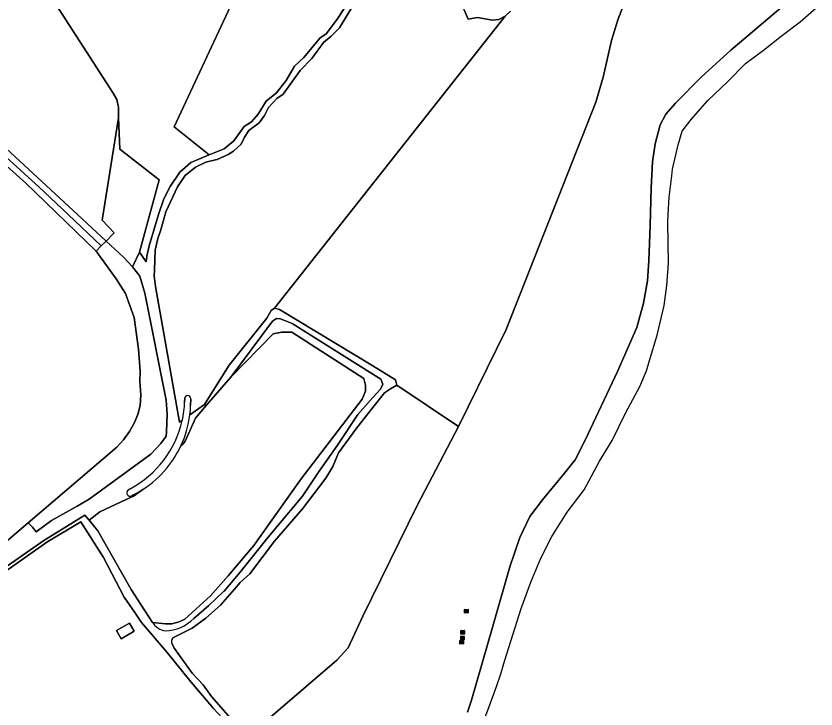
# Model space of a CAD drawing. Extents: x 164494 to 166241, y 382475 to 384495.
# Drawn here: x 165402.1 to 165621.5, y 384114.4 to 384304.4 of the extents above; entities that cross this region are included whole.
import ezdxf

# ---------------------------------------------------------------- set-up
doc = ezdxf.new("R2010")
doc.units = 0
for name, color, linetype in [('IMGEO_Bouwland', 7, 'Continuous'), ('IMGEO_Grasland_agrarisch', 7, 'Continuous'), ('IMGEO_Grasland_overig', 7, 'Continuous'), ('IMGEO_Groenvoorziening', 7, 'Continuous'), ('IMGEO_Loofbos', 7, 'Continuous'), ('IMGEO_Pand', 7, 'Continuous'), ('IMGEO_Rioolput', 7, 'Continuous'), ('IMGEO_Rivier', 7, 'Continuous'), ('IMGEO_Waterloop', 7, 'Continuous')]:
    doc.layers.add(name, color=color, linetype=linetype)

msp = doc.modelspace()

# ---------------------------------------------------------------- linework, layer by layer
at = {"layer": 'IMGEO_Bouwland'}
for points in [[(165392.42, 384269.63), (165404.83, 384258.64), (165424.11, 384239.93), (165425.5, 384241.39), (165416.42, 384250), (165408.4, 384257.6), (165393.38, 384271.14)], [(165399.2, 384160.09), (165405.48, 384165.47), (165429.76, 384186.27), (165431.64, 384188.29), (165433.24, 384190.5), (165434.54, 384192.78), (165435.53, 384195.19), (165436.17, 384197.7), (165436.33, 384200.45), (165436.11, 384204.33), (165436.22, 384207.03), (165435.75, 384213.14), (165434.56, 384221.8), (165432.13, 384228.39), (165429.6, 384232.39), (165424.11, 384239.93), (165404.83, 384258.64), (165392.42, 384269.63)]]:
    msp.add_lwpolyline(points, dxfattribs=at)
at = {"layer": 'IMGEO_Grasland_agrarisch'}
msp.add_lwpolyline([(165426.88, 384242.71), (165429.02, 384244.97), (165425.76, 384248.48), (165430.28, 384276.54), (165430.27, 384276.93), (165430.27, 384279.34), (165429.82, 384281.52), (165428.75, 384283.28), (165407.63, 384316.14), (165398.91, 384331.4), (165397, 384326.87), (165391.37, 384313.56), (165379.68, 384287.88), (165379.09, 384285.64), (165380.81, 384283.93), (165394.5, 384272.63), (165418.99, 384250)], close=True, dxfattribs=at)
for points in [[(165570.48, 384311.85), (165567.29, 384303.65), (165565.46, 384297.72), (165563.18, 384287.69), (165561.13, 384280.86), (165536.52, 384218.53), (165523.5, 384191.93), (165512.14, 384170.22), (165497.28, 384139.93), (165493.22, 384131.25), (165490.15, 384127.83), (165466.17, 384107.26)], [(165525.96, 384113.54), (165527.03, 384116.87), (165532.9, 384137.17), (165537.54, 384153.38), (165540.32, 384161.5), (165543.02, 384167.19), (165546.49, 384171.84), (165552.57, 384179.1), (165555.48, 384182.75), (165558.22, 384188.14), (165567.12, 384207), (165572.34, 384219.08), (165574.16, 384225.73), (165575.29, 384231.86), (165575.68, 384237.33), (165576.07, 384247.02), (165576.33, 384257.32), (165576.64, 384264.49), (165577.42, 384269.36), (165578.81, 384274.57), (165580.29, 384277.53), (165583.02, 384280.57), (165590.06, 384287.65), (165598.14, 384295.04), (165613.08, 384307.69)], [(165497.03, 384199.38), (165497.99, 384201.63), (165497.95, 384203.22), (165497.56, 384205.09), (165477.73, 384217.77), (165475.07, 384217.77), (165472.61, 384217.34), (165461.02, 384205.38), (165454.29, 384197.63), (165451.33, 384194.22), (165448.58, 384188.06), (165448.1, 384187.24), (165447.36, 384186.6)], [(165436.89, 384174.61), (165434.35, 384172.79), (165430.94, 384171.27), (165425.08, 384168.54), (165422.16, 384166.2), (165424.62, 384163.25), (165433.76, 384147.17), (165437.4, 384141.53), (165439.58, 384138.15), (165443.14, 384137.77), (165444.87, 384137.84), (165446.85, 384138.39), (165448.47, 384139.12), (165455.48, 384145.52), (165460.29, 384150.96), (165467.36, 384159.23), (165480.29, 384177.58), (165497.03, 384199.38)]]:
    msp.add_lwpolyline(points, dxfattribs=at)
for centre, radius, start, end in [((165419.89, 384199.67), 30.42, 320.9325, 334.5586), ((165421.42, 384198.7), 28.63, 302.699, 320.5015)]:
    msp.add_arc(centre, radius, start, end, dxfattribs=at)
at = {"layer": 'IMGEO_Grasland_overig'}
for points in [[(165500, 384318.97), (165490.26, 384303.64), (165487.2, 384299.59), (165485.43, 384298.35), (165481.07, 384293.03), (165478.5, 384290.73), (165476.18, 384286.77), (165473.61, 384283.41), (165470.76, 384281.12), (165468.55, 384277.51), (165466.69, 384275.41), (165464.69, 384274.18), (165461.88, 384270.18), (165459.18, 384268.04), (165455.14, 384266.36), (165450.12, 384264.28), (165447.08, 384261.62), (165444.39, 384257.73), (165442.66, 384254.31), (165441.17, 384250), (165438.63, 384241.4), (165438.03, 384238.56), (165437.86, 384237.01), (165435.96, 384239.72), (165434.09, 384235.72), (165435.41, 384233.97), (165436.07, 384233.1), (165437.46, 384228.45), (165443.33, 384199.09), (165443.58, 384195.3), (165443.37, 384190.46), (165443.32, 384189.24), (165441.87, 384187.26), (165439.12, 384184.34), (165422.17, 384171.96), (165418.92, 384170.1), (165411.88, 384166.09), (165407.66, 384163.04), (165406.62, 384164.33), (165405.48, 384165.47), (165399.2, 384160.09)], [(165447.71, 384193.57), (165447.01, 384193.06), (165440.39, 384230.27), (165440.05, 384233.22), (165440.11, 384234.82), (165440.33, 384240.27), (165441.02, 384243.4), (165441.86, 384245.86), (165443.2, 384250.74), (165446.4, 384257.65), (165448.52, 384260.69), (165451.34, 384262.96), (165454.16, 384264.34), (165456.84, 384265.02), (165457.26, 384265.12), (165460.28, 384266.51), (165461.81, 384267.43), (165463.85, 384269.33), (165464.83, 384271.23), (165465.98, 384273.01), (165468.83, 384275.16), (165470.24, 384277.17), (165471.36, 384279.33), (165473.69, 384281.87), (165475.39, 384282.97), (165480.03, 384289.5), (165483.26, 384292.79), (165486.49, 384297.18), (165488.59, 384298.88), (165490.8, 384301.22), (165494.8, 384307.68)], [(165450.89, 384139.25), (165455.04, 384142.8), (165459.08, 384146.62), (165459.21, 384146.75), (165463.63, 384151.96), (165471.24, 384161.59), (165480.7, 384172.82), (165485.08, 384179.41), (165490.34, 384186.79), (165495.84, 384195.21), (165500, 384199.83), (165502.12, 384202.18), (165502.73, 384203.53), (165502.2, 384204.85), (165500, 384206.23), (165477.82, 384220.15), (165474.62, 384221.45), (165473.53, 384221.53), (165472.44, 384220.82), (165461.02, 384205.38), (165472.61, 384217.34), (165475.07, 384217.77), (165477.73, 384217.77), (165497.56, 384205.09), (165497.95, 384203.22), (165497.99, 384201.63), (165497.03, 384199.38), (165480.29, 384177.58), (165467.36, 384159.23), (165460.29, 384150.96), (165455.48, 384145.52), (165448.47, 384139.12), (165446.85, 384138.39), (165444.87, 384137.84), (165443.14, 384137.77), (165439.58, 384138.15)], [(165432.93, 384174.51), (165433.48, 384174.84)], [(165409.79, 384160.68), (165420.97, 384167.63), (165422.16, 384166.2), (165425.08, 384168.54), (165430.94, 384171.27), (165434.35, 384172.79), (165436.89, 384174.61)], [(165434.39, 384173.18), (165433.86, 384172.9)], [(165396.68, 384151.59), (165409.79, 384160.68)]]:
    msp.add_lwpolyline(points, dxfattribs=at)
for centre, radius, start, end in [((165420.12, 384199.78), 28.29, 298.1787, 347.3156), ((165433.43, 384173.72), 0.928, 122.0119, 298.0605), ((165421.25, 384199), 28.97, 296.9833, 302.6649), ((165443.82, 384140.85), 5.03, 212.4222, 261.4402), ((165442.77, 384147.31), 11.44, 271.5337, 315.1976)]:
    msp.add_arc(centre, radius, start, end, dxfattribs=at)
at = {"layer": 'IMGEO_Groenvoorziening'}
msp.add_lwpolyline([(165441.4, 384259.53), (165430.64, 384267.98), (165430.28, 384276.54), (165425.76, 384248.48), (165429.02, 384244.97), (165426.88, 384242.71), (165431.58, 384238.36), (165434.09, 384235.72), (165435.96, 384239.72)], close=True, dxfattribs=at)
for points in [[(165466.17, 384107.26), (165490.15, 384127.83), (165493.22, 384131.25), (165497.28, 384139.93), (165512.14, 384170.22), (165523.5, 384191.93), (165506.56, 384203.21), (165504.83, 384202.25), (165503.16, 384201.09), (165500, 384197.07), (165495.63, 384191.5), (165490.57, 384184.66), (165489.01, 384180.95), (165487.13, 384177.71), (165480.74, 384169.34), (165473.04, 384160.47), (165466.23, 384151.54), (165463.59, 384149.1), (165462.03, 384147.32), (165458.22, 384142.96), (165454.15, 384139.37), (165450.45, 384136.57), (165445.37, 384134.05)], [(165451.33, 384194.22), (165454.29, 384197.63), (165453.81, 384197.93), (165449.82, 384195.07)], [(165447.36, 384186.6), (165448.1, 384187.24), (165448.58, 384188.06), (165451.33, 384194.22)], [(165444.86, 384132.45), (165445.57, 384131.03), (165450.47, 384124.25), (165453.46, 384121.09), (165455.72, 384117.85), (165460.93, 384111.94)]]:
    msp.add_lwpolyline(points, dxfattribs=at)
for centre, radius, start, end in [((165421.44, 384198.7), 28.61, 334.9841, 352.72), ((165446.03, 384132.96), 1.27, 121.1315, 203.701)]:
    msp.add_arc(centre, radius, start, end, dxfattribs=at)
at = {"layer": 'IMGEO_Loofbos'}
for points in [[(165407.63, 384316.14), (165428.75, 384283.28), (165429.82, 384281.52), (165430.27, 384279.34), (165430.27, 384276.93), (165430.28, 384276.54), (165430.64, 384267.98), (165441.4, 384259.53), (165435.96, 384239.72), (165437.86, 384237.01), (165438.03, 384238.56), (165438.63, 384241.4), (165441.17, 384250), (165442.66, 384254.31), (165444.39, 384257.73), (165447.08, 384261.62), (165450.12, 384264.28), (165455.14, 384266.36), (165445.53, 384274.02), (165489.86, 384369.08)], [(165489.86, 384369.08), (165445.53, 384274.02), (165455.14, 384266.36), (165459.18, 384268.04), (165461.88, 384270.18), (165464.69, 384274.18), (165466.69, 384275.41), (165468.55, 384277.51), (165470.76, 384281.12), (165473.61, 384283.41), (165476.18, 384286.77), (165478.5, 384290.73), (165481.07, 384293.03), (165485.43, 384298.35), (165487.2, 384299.59), (165490.26, 384303.64), (165500, 384318.97)], [(165537.77, 384305.75), (165536.3, 384304.37), (165473, 384224.32), (165474.35, 384223.99), (165500, 384208.5), (165506.24, 384204.74), (165506.56, 384203.21), (165523.5, 384191.93), (165536.52, 384218.53), (165561.13, 384280.86), (165563.18, 384287.69), (165565.46, 384297.72), (165567.29, 384303.65), (165570.48, 384311.85)], [(165523.88, 384308.98), (165526.08, 384303.59), (165528.72, 384304.05), (165532.77, 384303.3), (165534.55, 384303.52), (165536.3, 384304.37), (165537.77, 384305.75)], [(165536.3, 384304.37), (165534.55, 384303.52), (165532.77, 384303.3), (165528.72, 384304.05), (165526.08, 384303.59), (165523.88, 384308.98)], [(165494.8, 384307.68), (165490.8, 384301.22), (165488.59, 384298.88), (165486.49, 384297.18), (165483.26, 384292.79), (165480.03, 384289.5), (165475.39, 384282.97), (165473.69, 384281.87), (165471.36, 384279.33), (165470.24, 384277.17), (165468.83, 384275.16), (165465.98, 384273.01), (165464.83, 384271.23), (165463.85, 384269.33), (165461.81, 384267.43), (165460.28, 384266.51), (165457.26, 384265.12), (165456.84, 384265.02), (165454.16, 384264.34), (165451.34, 384262.96), (165448.52, 384260.69), (165446.4, 384257.65), (165443.2, 384250.74), (165441.86, 384245.86), (165441.02, 384243.4), (165440.33, 384240.27), (165440.11, 384234.82), (165440.05, 384233.22), (165440.39, 384230.27), (165447.01, 384193.06), (165447.71, 384193.57)], [(165449.82, 384195.07), (165453.81, 384197.93), (165454.07, 384198.41), (165460.56, 384208.73), (165470.92, 384221.61), (165472.14, 384223.66), (165473, 384224.32), (165536.3, 384304.37)], [(165448.38, 384198.61), (165448.39, 384199.54)], [(165450.04, 384199.53), (165450.03, 384197.62)], [(165462.24, 384108.19), (165456.3, 384114.59), (165449.75, 384122.32), (165443.62, 384129.92), (165436.54, 384138.19), (165434.69, 384140.9), (165431.82, 384145.09), (165426.11, 384155.98), (165419.9, 384165.79), (165410.63, 384160.2), (165397.44, 384150.98), (165379.84, 384138.36), (165371.85, 384132.31), (165368.79, 384129.53), (165369.19, 384128.51), (165369.98, 384127.15), (165371.06, 384125.95), (165376.05, 384120.38), (165393.36, 384102.54)]]:
    msp.add_lwpolyline(points, dxfattribs=at)
for points in [[(165443.58, 384195.3), (165443.33, 384199.09), (165437.46, 384228.45), (165436.07, 384233.1), (165435.41, 384233.97), (165434.09, 384235.72), (165431.58, 384238.36), (165426.88, 384242.71), (165425.5, 384241.39), (165424.11, 384239.93), (165429.6, 384232.39), (165432.13, 384228.39), (165434.56, 384221.8), (165435.75, 384213.14), (165436.22, 384207.03), (165436.11, 384204.33), (165436.33, 384200.45), (165436.17, 384197.7), (165435.53, 384195.19), (165434.54, 384192.78), (165433.24, 384190.5), (165431.64, 384188.29), (165429.76, 384186.27), (165405.48, 384165.47), (165406.62, 384164.33), (165407.66, 384163.04), (165411.88, 384166.09), (165418.92, 384170.1), (165422.17, 384171.96), (165439.12, 384184.34), (165441.87, 384187.26), (165443.32, 384189.24), (165443.37, 384190.46)], [(165434.53, 384135.76), (165430.95, 384133.69), (165429.65, 384135.93), (165433.23, 384138)]]:
    msp.add_lwpolyline(points, close=True, dxfattribs=at)
for centre, radius, start, end in [((165449.21, 384199.53), 0.826, 359.6389, 179.598), ((165420.05, 384199.79), 28.36, 347.323, 357.626), ((165421.34, 384198.71), 28.71, 352.7171, 357.8299)]:
    msp.add_arc(centre, radius, start, end, dxfattribs=at)
at = {"layer": 'IMGEO_Pand'}
msp.add_lwpolyline([(165433.23, 384138), (165429.65, 384135.93), (165430.95, 384133.69), (165434.53, 384135.76)], close=True, dxfattribs=at)
at = {"layer": 'IMGEO_Rioolput'}
for p, q in [((165525.12, 384140.84), (165525.12, 384141.7)), ((165525.19, 384141.77), (165526.05, 384141.77)), ((165526.05, 384140.77), (165525.19, 384140.77)), ((165525.38, 384141.26), (165525.38, 384141.28)), ((165525.42, 384141.31), (165525.82, 384141.31)), ((165525.82, 384141.23), (165525.42, 384141.23)), ((165525.63, 384140.99), (165525.6, 384140.99)), ((165525.61, 384141.55), (165525.63, 384141.55)), ((165525.86, 384141.28), (165525.86, 384141.26)), ((165526.12, 384141.7), (165526.12, 384140.84)), ((165524.12, 384135.03), (165524.12, 384135.88)), ((165524.2, 384135.96), (165525.05, 384135.96)), ((165524.38, 384135.45), (165524.38, 384135.46)), ((165524.42, 384135.5), (165524.82, 384135.5)), ((165524.82, 384135.41), (165524.42, 384135.41)), ((165524.61, 384135.74), (165524.63, 384135.74)), ((165524.86, 384135.46), (165524.86, 384135.45)), ((165525.12, 384135.88), (165525.12, 384135.03)), ((165523.81, 384132.34), (165523.81, 384133.19)), ((165523.89, 384133.27), (165524.74, 384133.27)), ((165524.07, 384133.51), (165524.07, 384134.36)), ((165524.14, 384134.43), (165525, 384134.43)), ((165525, 384133.43), (165524.14, 384133.43)), ((165525.05, 384134.96), (165524.2, 384134.96)), ((165524.33, 384133.93), (165524.33, 384133.94)), ((165524.37, 384133.98), (165524.77, 384133.98)), ((165524.76, 384133.89), (165524.37, 384133.89)), ((165524.58, 384133.65), (165524.55, 384133.65)), ((165524.56, 384134.21), (165524.58, 384134.21)), ((165524.63, 384135.18), (165524.61, 384135.18)), ((165524.81, 384133.94), (165524.81, 384133.93)), ((165524.81, 384133.19), (165524.81, 384132.34)), ((165525.07, 384134.36), (165525.07, 384133.51)), ((165524.74, 384132.27), (165523.89, 384132.27)), ((165524.07, 384132.76), (165524.07, 384132.77)), ((165524.11, 384132.81), (165524.51, 384132.81)), ((165524.51, 384132.72), (165524.11, 384132.72)), ((165524.3, 384133.05), (165524.33, 384133.05)), ((165524.32, 384132.49), (165524.3, 384132.49)), ((165524.56, 384132.77), (165524.56, 384132.76))]:
    msp.add_line(p, q, dxfattribs=at)
for points in [[(165525.12, 384140.84), (165525.12, 384141.7)], [(165525.19, 384141.77), (165526.05, 384141.77)], [(165526.05, 384140.77), (165525.19, 384140.77)], [(165526.12, 384141.7), (165526.12, 384140.84)], [(165524.12, 384135.03), (165524.12, 384135.88)], [(165524.2, 384135.96), (165525.05, 384135.96)], [(165525.12, 384135.88), (165525.12, 384135.03)], [(165523.81, 384132.34), (165523.81, 384133.19)], [(165523.89, 384133.27), (165524.74, 384133.27)], [(165524.07, 384133.51), (165524.07, 384134.36)], [(165524.14, 384134.43), (165525, 384134.43)], [(165525, 384133.43), (165524.14, 384133.43)], [(165525.05, 384134.96), (165524.2, 384134.96)], [(165524.81, 384133.19), (165524.81, 384132.34)], [(165525.07, 384134.36), (165525.07, 384133.51)], [(165524.74, 384132.27), (165523.89, 384132.27)]]:
    msp.add_lwpolyline(points, dxfattribs=at)
for centre, radius, start, end in [((165525.2, 384141.7), 0.0765, 91.552, 178.448), ((165525.2, 384141.7), 0.0765, 91.552, 178.448), ((165525.2, 384140.85), 0.0765, 181.552, 268.448), ((165525.2, 384140.85), 0.0765, 181.552, 268.448), ((165525.42, 384141.27), 0.0403, 85.8775, 175.7526), ((165525.41, 384141.26), 0.0366, 178.938, 274.7102), ((165525.82, 384141.28), 0.0386, 1.7309, 96.639), ((165525.82, 384141.27), 0.043, 264.8664, 352.4533), ((165526.04, 384141.7), 0.0765, 1.552, 88.448), ((165526.04, 384141.7), 0.0765, 1.552, 88.448), ((165526.04, 384140.85), 0.0765, 271.552, 358.448), ((165526.04, 384140.85), 0.0765, 271.552, 358.448), ((165524.2, 384135.88), 0.0765, 91.552, 178.448), ((165524.2, 384135.88), 0.0765, 91.552, 178.448), ((165524.42, 384135.46), 0.0403, 85.8775, 175.7526), ((165524.42, 384135.45), 0.0366, 178.938, 274.7102), ((165524.83, 384135.46), 0.0386, 1.7309, 96.639), ((165524.82, 384135.46), 0.043, 264.8664, 352.4533), ((165525.05, 384135.88), 0.0765, 1.552, 88.448), ((165525.05, 384135.88), 0.0765, 1.552, 88.448), ((165523.89, 384133.19), 0.0765, 91.552, 178.448), ((165523.89, 384133.19), 0.0765, 91.552, 178.448), ((165524.14, 384134.36), 0.0765, 91.552, 178.448), ((165524.14, 384134.36), 0.0765, 91.552, 178.448), ((165524.14, 384133.51), 0.0765, 181.552, 268.448), ((165524.14, 384133.51), 0.0765, 181.552, 268.448), ((165524.2, 384135.03), 0.0765, 181.552, 268.448), ((165524.2, 384135.03), 0.0765, 181.552, 268.448), ((165524.37, 384133.94), 0.0403, 85.8775, 175.7526), ((165524.36, 384133.93), 0.0366, 178.938, 274.7102), ((165524.74, 384133.19), 0.0765, 1.552, 88.448), ((165524.74, 384133.19), 0.0765, 1.552, 88.448), ((165524.77, 384133.93), 0.043, 264.8664, 352.4533), ((165524.77, 384133.94), 0.0386, 1.7309, 96.639), ((165524.99, 384134.36), 0.0765, 1.552, 88.448), ((165524.99, 384134.36), 0.0765, 1.552, 88.448), ((165524.99, 384133.51), 0.0765, 271.552, 358.448), ((165524.99, 384133.51), 0.0765, 271.552, 358.448), ((165525.05, 384135.03), 0.0765, 271.552, 358.448), ((165525.05, 384135.03), 0.0765, 271.552, 358.448), ((165523.89, 384132.34), 0.0765, 181.552, 268.448), ((165523.89, 384132.34), 0.0765, 181.552, 268.448), ((165524.11, 384132.77), 0.0403, 85.8775, 175.7526), ((165524.11, 384132.76), 0.0366, 178.938, 274.7102), ((165524.52, 384132.77), 0.0386, 1.7309, 96.639), ((165524.51, 384132.77), 0.043, 264.8664, 352.4533), ((165524.74, 384132.34), 0.0765, 271.552, 358.448), ((165524.74, 384132.34), 0.0765, 271.552, 358.448)]:
    msp.add_arc(centre, radius, start, end, dxfattribs=at)
for centre, major_axis, ratio, start_param, end_param in [((165525.61, 384141.27), (-0.387, 0.002), 0.722429, 4.712389, 7.853982), ((165525.63, 384141.27), (-0.39, 0.002), 0.717154, 1.570796, 4.712389), ((165524.61, 384135.46), (-0.387, 0.002), 0.722429, 4.712389, 7.853982), ((165524.63, 384135.46), (-0.39, 0.002), 0.717154, 1.570796, 4.712389), ((165524.56, 384133.93), (-0.387, 0.002), 0.722429, 4.712389, 7.853982), ((165524.58, 384133.93), (-0.39, 0.002), 0.717154, 1.570796, 4.712389), ((165524.3, 384132.77), (-0.387, 0.002), 0.722429, 4.712389, 7.853982), ((165524.32, 384132.77), (-0.39, 0.002), 0.717154, 1.570796, 4.712389)]:
    msp.add_ellipse(centre, major_axis=major_axis, ratio=ratio, start_param=start_param, end_param=end_param, dxfattribs=at)
at = {"layer": 'IMGEO_Rivier'}
for points in [[(165613.08, 384307.69), (165598.14, 384295.04), (165590.06, 384287.65), (165583.02, 384280.57), (165580.29, 384277.53), (165578.81, 384274.57), (165577.42, 384269.36), (165576.64, 384264.49), (165576.33, 384257.32), (165576.07, 384247.02), (165575.68, 384237.33), (165575.29, 384231.86), (165574.16, 384225.73), (165572.34, 384219.08), (165567.12, 384207), (165558.22, 384188.14), (165555.48, 384182.75), (165552.57, 384179.1), (165546.49, 384171.84), (165543.02, 384167.19), (165540.32, 384161.5), (165537.54, 384153.38), (165532.9, 384137.17), (165527.03, 384116.87), (165525.96, 384113.54)], [(165530.78, 384112.18), (165531.79, 384114.86), (165533.94, 384120.59), (165535.09, 384124.05), (165536.17, 384127.81), (165540.63, 384141.99), (165543.29, 384149.23), (165546.07, 384155.79), (165549.05, 384161.72), (165553.23, 384168.38), (165553.56, 384168.81), (165557.9, 384174.53), (165562.14, 384182.41), (165565.61, 384188.07), (165569.34, 384195.76), (165573.21, 384202.88), (165575.01, 384207.16), (165575.83, 384209.96), (165577.94, 384216.9), (165579.83, 384225.05), (165580.63, 384230.52), (165581.02, 384236.64), (165580.9, 384247.86), (165581.01, 384250), (165581.25, 384254.8), (165581.96, 384260.67), (165582.17, 384262.46), (165583.72, 384269.11), (165584.81, 384272.83), (165587.23, 384276.06), (165591.87, 384281.25), (165597.21, 384286.42), (165602.16, 384291.39), (165607.13, 384295.1), (165611.97, 384298.93), (165617.2, 384302.87), (165621.51, 384306.71)]]:
    msp.add_lwpolyline(points, dxfattribs=at)
at = {"layer": 'IMGEO_Waterloop'}
for points in [[(165393.38, 384271.14), (165408.4, 384257.6), (165416.42, 384250), (165425.5, 384241.39), (165426.88, 384242.71), (165418.99, 384250), (165394.5, 384272.63)], [(165454.15, 384139.37), (165458.22, 384142.96), (165462.03, 384147.32), (165463.59, 384149.1), (165466.23, 384151.54), (165473.04, 384160.47), (165480.74, 384169.34), (165487.13, 384177.71), (165489.01, 384180.95), (165490.57, 384184.66), (165495.63, 384191.5), (165500, 384197.07), (165503.16, 384201.09), (165504.83, 384202.25), (165506.56, 384203.21), (165506.24, 384204.74), (165500, 384208.5), (165474.35, 384223.99), (165473, 384224.32), (165472.14, 384223.66), (165470.92, 384221.61), (165460.56, 384208.73), (165454.07, 384198.41), (165453.81, 384197.93), (165454.29, 384197.63), (165461.02, 384205.38), (165472.44, 384220.82), (165473.53, 384221.53), (165474.62, 384221.45), (165477.82, 384220.15), (165500, 384206.23), (165502.2, 384204.85), (165502.73, 384203.53), (165502.12, 384202.18), (165500, 384199.83), (165495.84, 384195.21), (165490.34, 384186.79), (165485.08, 384179.41), (165480.7, 384172.82), (165471.24, 384161.59), (165463.63, 384151.96), (165459.21, 384146.75), (165459.08, 384146.62), (165455.04, 384142.8), (165450.89, 384139.25)], [(165448.39, 384199.54), (165448.38, 384198.61)], [(165450.03, 384197.62), (165450.04, 384199.53)], [(165433.48, 384174.84), (165432.93, 384174.51)], [(165433.86, 384172.9), (165434.39, 384173.18)], [(165439.58, 384138.15), (165437.4, 384141.53), (165433.76, 384147.17), (165424.62, 384163.25), (165422.16, 384166.2), (165420.97, 384167.63), (165409.79, 384160.68), (165396.68, 384151.59), (165378.91, 384138.55), (165369.91, 384131.53), (165367.85, 384130.32), (165367.24, 384129.76), (165366.63, 384129.21), (165366.61, 384128.67), (165366.94, 384128.09), (165367.72, 384127.48), (165369.29, 384125.53), (165370.24, 384124.35), (165374.13, 384120.18), (165383.32, 384109.71), (165388.69, 384104.19), (165390.57, 384101.8), (165394.69, 384097.69)], [(165396.43, 384098.96), (165393.36, 384102.54), (165376.05, 384120.38), (165371.06, 384125.95), (165369.98, 384127.15), (165369.19, 384128.51), (165368.79, 384129.53), (165371.85, 384132.31), (165379.84, 384138.36), (165397.44, 384150.98), (165410.63, 384160.2), (165419.9, 384165.79), (165426.11, 384155.98), (165431.82, 384145.09), (165434.69, 384140.9), (165436.54, 384138.19), (165443.62, 384129.92), (165449.75, 384122.32), (165456.3, 384114.59), (165462.24, 384108.19)], [(165445.37, 384134.05), (165450.45, 384136.57), (165454.15, 384139.37)], [(165465.67, 384101.99), (165468.64, 384102.58), (165467.22, 384104.73), (165465.57, 384106.74), (165463.55, 384109.2), (165460.93, 384111.94), (165455.72, 384117.85), (165453.46, 384121.09), (165450.47, 384124.25), (165445.57, 384131.03), (165444.86, 384132.45)]]:
    msp.add_lwpolyline(points, dxfattribs=at)
for centre, radius, start, end in [((165449.21, 384199.53), 0.826, 359.6389, 179.598), ((165420.05, 384199.79), 28.36, 347.323, 357.626), ((165421.34, 384198.71), 28.71, 352.7171, 357.8299), ((165421.44, 384198.7), 28.61, 334.9841, 352.72), ((165420.12, 384199.78), 28.29, 298.1787, 347.3156), ((165419.89, 384199.67), 30.42, 320.9325, 334.5586), ((165421.42, 384198.7), 28.63, 302.699, 320.5015), ((165433.43, 384173.72), 0.928, 122.0119, 298.0605), ((165421.25, 384199), 28.97, 296.9833, 302.6649), ((165443.82, 384140.85), 5.03, 212.4222, 261.4402), ((165442.77, 384147.31), 11.44, 271.5337, 315.1976), ((165446.03, 384132.96), 1.27, 121.1315, 203.701)]:
    msp.add_arc(centre, radius, start, end, dxfattribs=at)

doc.saveas('drawing.dxf')
